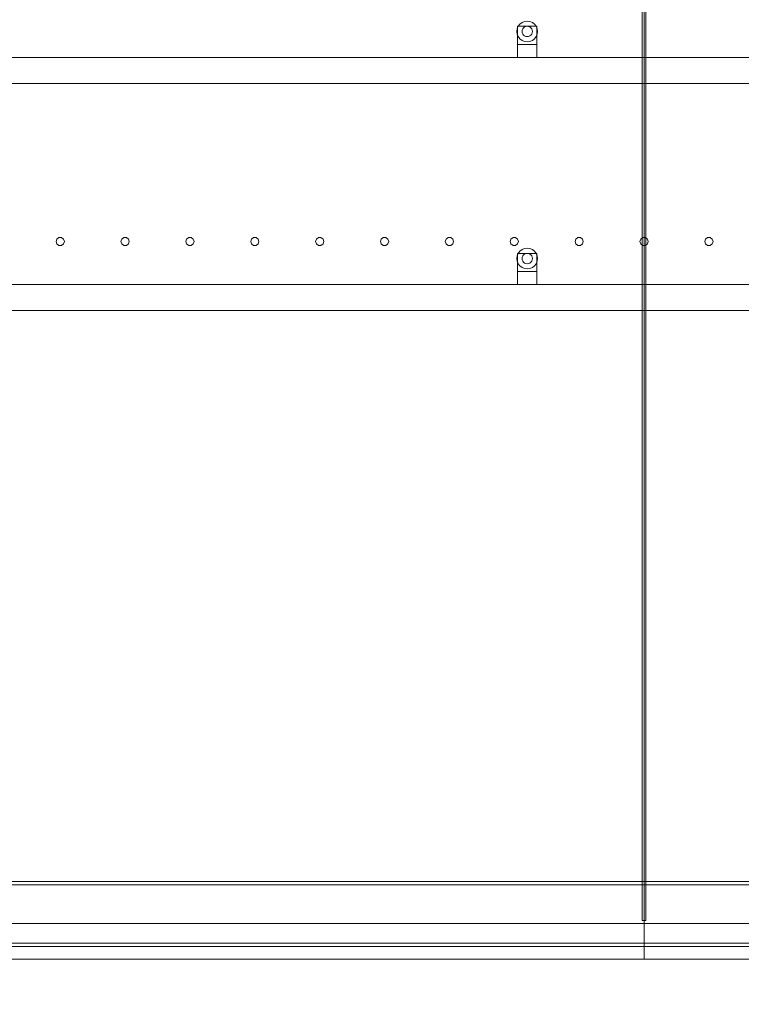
# Model space of a CAD drawing. Header units: millimetres. Extents: x -2233 to 61924, y -68080 to 6847.
# Tile 936 of 1022: x 44499 to 45611, y -69 to 1448. Entities that reach past the tile are written whole.
import ezdxf

# ---------------------------------------------------------------- set-up
doc = ezdxf.new("R2010")
doc.units = ezdxf.units.MM
for name, color, linetype, lineweight in [('COTAS_O', 1, 'Continuous', 0), ('COTAS_P', 1, 'Continuous', 0), ('lateral_secador', 7, 'Continuous', 0)]:
    doc.layers.add(name, color=color, linetype=linetype, lineweight=lineweight)
doc.dimstyles.new('R19_100', dxfattribs={"dimtxt": 250, "dimasz": 150, "dimexe": 150, "dimexo": 80, "dimgap": 100, "dimtad": 1, "dimtih": 1, "dimtoh": 1, "dimdsep": 46, "dimcen": 0.09, "dimadec": 0, "dimazin": 0, "dimtfac": 1, "dimtdec": 4, "dimtofl": 0, "dimtmove": 0, "dimatfit": 3, "dimfxl": 1, "dimtolj": 1, "dimtzin": 0, "dimarcsym": 0})

# ---------------------------------------------------------------- blocks, each defined once
blk = doc.blocks.new('DIM_R27_29')
at = {"layer": 'COTAS_O'}
for p, q in [((40461.1, 0), (40461.1, -900)), ((60461.1, 0), (60461.1, -900)), ((40461.1, -900), (40611.1, -855)), ((60461.1, -900), (60311.1, -855)), ((40461.1, -900), (60461.1, -900)), ((40461.1, -900), (40611.1, -945)), ((60461.1, -900), (60311.1, -945))]:
    blk.add_line(p, q, dxfattribs=at)
blk.add_text('20000 O', height=250, dxfattribs=at).set_placement((50461.1, -800))
blk = doc.blocks.new('DIM_R27_33')
at = {"layer": 'COTAS_P'}
for p, q in [((857.9, 0), (857.9, -2500)), ((61924.1, 0), (61924.1, -2500)), ((857.9, -2500), (1007.9, -2455)), ((61924.1, -2500), (61774.1, -2455)), ((857.9, -2500), (61924.1, -2500)), ((857.9, -2500), (1007.9, -2545)), ((61924.1, -2500), (61774.1, -2545))]:
    blk.add_line(p, q, dxfattribs=at)
blk.add_text('61066.24 P', height=250, dxfattribs=at).set_placement((31391, -2400))

msp = doc.modelspace()

# ---------------------------------------------------------------- linework, layer by layer
at = {"layer": 'lateral_secador'}
for p, q in [((45458.134, 2925), (45458.134, 60)), ((45461.134, 0), (45461.134, 2925)), ((45464.134, 60), (45464.134, 2925)), ((45273.134, 1443.856), (45269.82, 1441.314)), ((45276.993, 1445.455), (45273.134, 1443.856)), ((45281.134, 1446), (45276.993, 1445.455)), ((45285.275, 1445.455), (45281.134, 1446)), ((45289.134, 1443.856), (45285.275, 1445.455)), ((45292.448, 1441.314), (45289.134, 1443.856)), ((45265.679, 1434.141), (45265.134, 1430)), ((45265.134, 1430), (45265.679, 1425.859)), ((45267.277, 1438), (45265.679, 1434.141)), ((45266.134, 1438), (45296.134, 1438)), ((45266.134, 1438), (45266.134, 1410)), ((45269.82, 1441.314), (45267.277, 1438)), ((45273.406, 1432.071), (45273.134, 1430)), ((45273.134, 1430), (45273.406, 1427.929)), ((45274.206, 1434), (45273.406, 1432.071)), ((45273.406, 1427.929), (45274.206, 1426)), ((45275.477, 1435.657), (45274.206, 1434)), ((45277.134, 1436.928), (45275.477, 1435.657)), ((45279.063, 1437.727), (45277.134, 1436.928)), ((45281.134, 1438), (45279.063, 1437.727)), ((45283.204, 1437.727), (45281.134, 1438)), ((45285.134, 1436.928), (45283.204, 1437.727)), ((45286.791, 1435.657), (45285.134, 1436.928)), ((45288.062, 1434), (45286.791, 1435.657)), ((45288.861, 1432.071), (45288.062, 1434)), ((45288.062, 1426), (45288.861, 1427.929)), ((45289.134, 1430), (45288.861, 1432.071)), ((45288.861, 1427.929), (45289.134, 1430)), ((45294.99, 1438), (45292.448, 1441.314)), ((45296.589, 1434.141), (45294.99, 1438)), ((45296.134, 1410), (45296.134, 1438)), ((45297.134, 1430), (45296.589, 1434.141)), ((45296.589, 1425.859), (45297.134, 1430)), ((45265.679, 1425.859), (45267.277, 1422)), ((45267.277, 1422), (45269.82, 1418.686)), ((45269.82, 1418.686), (45273.134, 1416.144)), ((45273.134, 1416.144), (45276.993, 1414.545)), ((45274.206, 1426), (45275.477, 1424.343)), ((45275.477, 1424.343), (45277.134, 1423.072)), ((45276.993, 1414.545), (45281.134, 1414)), ((45277.134, 1423.072), (45279.063, 1422.273)), ((45279.063, 1422.273), (45281.134, 1422)), ((45281.134, 1422), (45283.204, 1422.273)), ((45281.134, 1414), (45285.275, 1414.545)), ((45283.204, 1422.273), (45285.134, 1423.072)), ((45285.134, 1423.072), (45286.791, 1424.343)), ((45285.275, 1414.545), (45289.134, 1416.144)), ((45286.791, 1424.343), (45288.062, 1426)), ((45289.134, 1416.144), (45292.448, 1418.686)), ((45292.448, 1418.686), (45294.99, 1422)), ((45294.99, 1422), (45296.589, 1425.859)), ((45266.134, 1410), (45296.134, 1410)), ((45266.134, 1410), (45266.134, 1390)), ((45296.134, 1390), (45296.134, 1410)), ((40811.134, 1390), (60111.134, 1390)), ((45266.134, 1390), (45296.134, 1390)), ((40811.134, 1350), (60111.134, 1350)), ((44555.997, 1110.082), (44554.784, 1106.35)), ((44559.172, 1112.389), (44555.997, 1110.082)), ((44563.096, 1112.389), (44559.172, 1112.389)), ((44566.271, 1110.082), (44563.096, 1112.389)), ((44567.484, 1106.35), (44566.271, 1110.082)), ((44655.997, 1110.082), (44654.784, 1106.35)), ((44659.172, 1112.389), (44655.997, 1110.082)), ((44663.096, 1112.389), (44659.172, 1112.389)), ((44666.271, 1110.082), (44663.096, 1112.389)), ((44667.484, 1106.35), (44666.271, 1110.082)), ((44755.997, 1110.082), (44754.784, 1106.35)), ((44759.172, 1112.389), (44755.997, 1110.082)), ((44763.096, 1112.389), (44759.172, 1112.389)), ((44766.271, 1110.082), (44763.096, 1112.389)), ((44767.484, 1106.35), (44766.271, 1110.082)), ((44855.997, 1110.082), (44854.784, 1106.35)), ((44859.172, 1112.389), (44855.997, 1110.082)), ((44863.096, 1112.389), (44859.172, 1112.389)), ((44866.271, 1110.082), (44863.096, 1112.389)), ((44867.484, 1106.35), (44866.271, 1110.082)), ((44955.997, 1110.082), (44954.784, 1106.35)), ((44959.172, 1112.389), (44955.997, 1110.082)), ((44963.096, 1112.389), (44959.172, 1112.389)), ((44966.271, 1110.082), (44963.096, 1112.389)), ((44967.484, 1106.35), (44966.271, 1110.082)), ((45055.997, 1110.082), (45054.784, 1106.35)), ((45059.172, 1112.389), (45055.997, 1110.082)), ((45063.096, 1112.389), (45059.172, 1112.389)), ((45066.271, 1110.082), (45063.096, 1112.389)), ((45067.484, 1106.35), (45066.271, 1110.082)), ((45155.997, 1110.082), (45154.784, 1106.35)), ((45159.172, 1112.389), (45155.997, 1110.082)), ((45163.096, 1112.389), (45159.172, 1112.389)), ((45166.271, 1110.082), (45163.096, 1112.389)), ((45167.484, 1106.35), (45166.271, 1110.082)), ((45255.997, 1110.082), (45254.784, 1106.35)), ((45259.172, 1112.389), (45255.997, 1110.082)), ((45263.096, 1112.389), (45259.172, 1112.389)), ((45266.271, 1110.082), (45263.096, 1112.389)), ((45267.484, 1106.35), (45266.271, 1110.082)), ((45355.997, 1110.082), (45354.784, 1106.35)), ((45359.172, 1112.389), (45355.997, 1110.082)), ((45363.096, 1112.389), (45359.172, 1112.389)), ((45366.271, 1110.082), (45363.096, 1112.389)), ((45367.484, 1106.35), (45366.271, 1110.082)), ((45455.997, 1110.082), (45454.784, 1106.35)), ((45459.172, 1112.389), (45455.997, 1110.082)), ((45463.096, 1112.389), (45459.172, 1112.389)), ((45466.271, 1110.082), (45463.096, 1112.389)), ((45467.484, 1106.35), (45466.271, 1110.082)), ((45555.997, 1110.082), (45554.784, 1106.35)), ((45559.172, 1112.389), (45555.997, 1110.082)), ((45563.096, 1112.389), (45559.172, 1112.389)), ((45566.271, 1110.082), (45563.096, 1112.389)), ((45567.484, 1106.35), (45566.271, 1110.082)), ((44554.784, 1106.35), (44555.997, 1102.618)), ((44555.997, 1102.618), (44559.172, 1100.311)), ((44559.172, 1100.311), (44563.096, 1100.311)), ((44563.096, 1100.311), (44566.271, 1102.618)), ((44566.271, 1102.618), (44567.484, 1106.35)), ((44654.784, 1106.35), (44655.997, 1102.618)), ((44655.997, 1102.618), (44659.172, 1100.311)), ((44659.172, 1100.311), (44663.096, 1100.311)), ((44663.096, 1100.311), (44666.271, 1102.618)), ((44666.271, 1102.618), (44667.484, 1106.35)), ((44754.784, 1106.35), (44755.997, 1102.618)), ((44755.997, 1102.618), (44759.172, 1100.311)), ((44759.172, 1100.311), (44763.096, 1100.311)), ((44763.096, 1100.311), (44766.271, 1102.618)), ((44766.271, 1102.618), (44767.484, 1106.35)), ((44854.784, 1106.35), (44855.997, 1102.618)), ((44855.997, 1102.618), (44859.172, 1100.311)), ((44859.172, 1100.311), (44863.096, 1100.311)), ((44863.096, 1100.311), (44866.271, 1102.618)), ((44866.271, 1102.618), (44867.484, 1106.35)), ((44954.784, 1106.35), (44955.997, 1102.618)), ((44955.997, 1102.618), (44959.172, 1100.311)), ((44959.172, 1100.311), (44963.096, 1100.311)), ((44963.096, 1100.311), (44966.271, 1102.618)), ((44966.271, 1102.618), (44967.484, 1106.35)), ((45054.784, 1106.35), (45055.997, 1102.618)), ((45055.997, 1102.618), (45059.172, 1100.311)), ((45059.172, 1100.311), (45063.096, 1100.311)), ((45063.096, 1100.311), (45066.271, 1102.618)), ((45066.271, 1102.618), (45067.484, 1106.35)), ((45154.784, 1106.35), (45155.997, 1102.618)), ((45155.997, 1102.618), (45159.172, 1100.311)), ((45159.172, 1100.311), (45163.096, 1100.311)), ((45163.096, 1100.311), (45166.271, 1102.618)), ((45166.271, 1102.618), (45167.484, 1106.35)), ((45254.784, 1106.35), (45255.997, 1102.618)), ((45255.997, 1102.618), (45259.172, 1100.311)), ((45259.172, 1100.311), (45263.096, 1100.311)), ((45263.096, 1100.311), (45266.271, 1102.618)), ((45266.271, 1102.618), (45267.484, 1106.35)), ((45273.134, 1093.856), (45269.82, 1091.314)), ((45276.993, 1095.455), (45273.134, 1093.856)), ((45281.134, 1096), (45276.993, 1095.455)), ((45285.275, 1095.455), (45281.134, 1096)), ((45289.134, 1093.856), (45285.275, 1095.455)), ((45292.448, 1091.314), (45289.134, 1093.856)), ((45354.784, 1106.35), (45355.997, 1102.618)), ((45355.997, 1102.618), (45359.172, 1100.311)), ((45359.172, 1100.311), (45363.096, 1100.311)), ((45363.096, 1100.311), (45366.271, 1102.618)), ((45366.271, 1102.618), (45367.484, 1106.35)), ((45454.784, 1106.35), (45455.997, 1102.618)), ((45455.997, 1102.618), (45459.172, 1100.311)), ((45459.172, 1100.311), (45463.096, 1100.311)), ((45463.096, 1100.311), (45466.271, 1102.618)), ((45466.271, 1102.618), (45467.484, 1106.35)), ((45554.784, 1106.35), (45555.997, 1102.618)), ((45555.997, 1102.618), (45559.172, 1100.311)), ((45559.172, 1100.311), (45563.096, 1100.311)), ((45563.096, 1100.311), (45566.271, 1102.618)), ((45566.271, 1102.618), (45567.484, 1106.35)), ((45265.679, 1084.141), (45265.134, 1080)), ((45265.134, 1080), (45265.679, 1075.859)), ((45267.277, 1088), (45265.679, 1084.141)), ((45266.134, 1088), (45296.134, 1088)), ((45266.134, 1088), (45266.134, 1060)), ((45269.82, 1091.314), (45267.277, 1088)), ((45273.406, 1082.071), (45273.134, 1080)), ((45273.134, 1080), (45273.406, 1077.929)), ((45274.206, 1084), (45273.406, 1082.071)), ((45273.406, 1077.929), (45274.206, 1076)), ((45275.477, 1085.657), (45274.206, 1084)), ((45277.134, 1086.928), (45275.477, 1085.657)), ((45279.063, 1087.727), (45277.134, 1086.928)), ((45281.134, 1088), (45279.063, 1087.727)), ((45283.204, 1087.727), (45281.134, 1088)), ((45285.134, 1086.928), (45283.204, 1087.727)), ((45286.791, 1085.657), (45285.134, 1086.928)), ((45288.062, 1084), (45286.791, 1085.657)), ((45288.861, 1082.071), (45288.062, 1084)), ((45288.062, 1076), (45288.861, 1077.929)), ((45289.134, 1080), (45288.861, 1082.071)), ((45288.861, 1077.929), (45289.134, 1080)), ((45294.99, 1088), (45292.448, 1091.314)), ((45296.589, 1084.141), (45294.99, 1088)), ((45296.134, 1060), (45296.134, 1088)), ((45297.134, 1080), (45296.589, 1084.141)), ((45296.589, 1075.859), (45297.134, 1080)), ((45265.679, 1075.859), (45267.277, 1072)), ((45267.277, 1072), (45269.82, 1068.686)), ((45269.82, 1068.686), (45273.134, 1066.144)), ((45273.134, 1066.144), (45276.993, 1064.545)), ((45274.206, 1076), (45275.477, 1074.343)), ((45275.477, 1074.343), (45277.134, 1073.072)), ((45276.993, 1064.545), (45281.134, 1064)), ((45277.134, 1073.072), (45279.063, 1072.273)), ((45279.063, 1072.273), (45281.134, 1072)), ((45281.134, 1072), (45283.204, 1072.273)), ((45281.134, 1064), (45285.275, 1064.545)), ((45283.204, 1072.273), (45285.134, 1073.072)), ((45285.134, 1073.072), (45286.791, 1074.343)), ((45285.275, 1064.545), (45289.134, 1066.144)), ((45286.791, 1074.343), (45288.062, 1076)), ((45289.134, 1066.144), (45292.448, 1068.686)), ((45292.448, 1068.686), (45294.99, 1072)), ((45294.99, 1072), (45296.589, 1075.859)), ((45266.134, 1060), (45296.134, 1060)), ((45266.134, 1060), (45266.134, 1040)), ((45296.134, 1040), (45296.134, 1060)), ((40811.134, 1040), (60111.134, 1040)), ((45266.134, 1040), (45296.134, 1040)), ((40811.134, 1000), (60111.134, 1000)), ((40461.134, 120), (60461.134, 120)), ((40461.134, 115), (60461.134, 115)), ((40461.134, 55), (60461.134, 55)), ((45458.134, 60), (45464.134, 60)), ((40461.134, 25), (60461.134, 25)), ((40461.134, 20), (60461.134, 20)), ((40461.134, 0), (60461.134, 0)), ((44461.134, 0), (45461.134, 0)), ((45461.134, 0), (45661.134, 0))]:
    msp.add_line(p, q, dxfattribs=at)

# ---------------------------------------------------------------- dimensions: what is measured, and where the dimension line sits
at = {"layer": 'COTAS_O'}
dim = msp.add_aligned_dim(p1=(40461.134, 0), p2=(60461.134, 0), distance=-900, text='<> O', dimstyle='R19_100', dxfattribs=at)
dim.commit()
dim.dimension.update_dxf_attribs({"geometry": 'DIM_R27_29', "text_midpoint": (50461.134, -900)})
at = {"layer": 'COTAS_P'}
dim = msp.add_aligned_dim(p1=(857.898, 0), p2=(61924.134, 0), distance=-2500, text='<> P', dimstyle='R19_100', dxfattribs=at)
dim.commit()
dim.dimension.update_dxf_attribs({"geometry": 'DIM_R27_33', "text_midpoint": (31391.016, -2500)})

doc.saveas('drawing.dxf')
